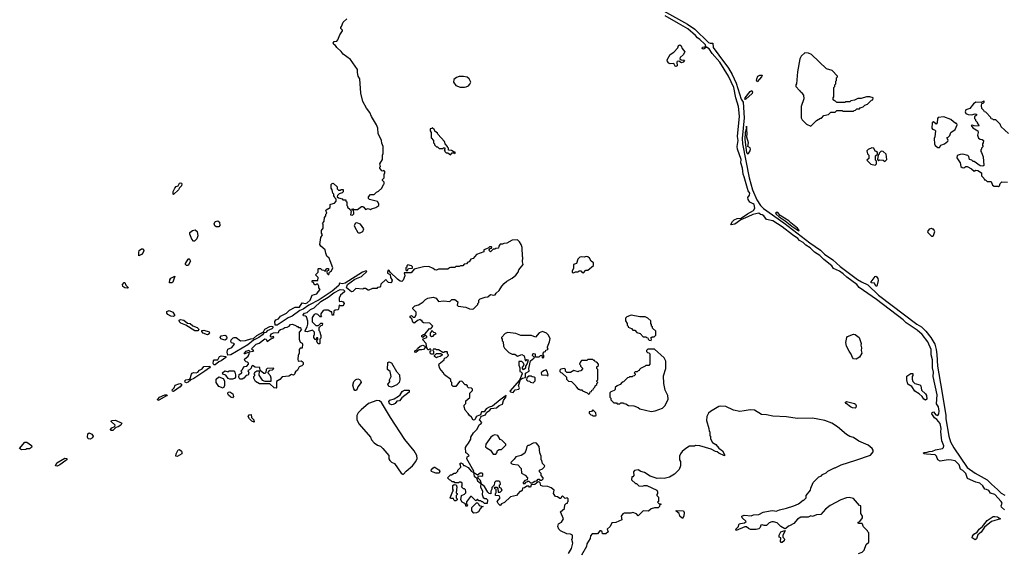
# Model space of a CAD drawing. Extents: x 2386423 to 2568864, y 578392 to 761999.
# Tile 399 of 454: x 2490283 to 2501622, y 703839 to 709975. Entities that reach past the tile are written whole.
import ezdxf

# ---------------------------------------------------------------- set-up
doc = ezdxf.new("R2010")
doc.units = 0

msp = doc.modelspace()

# ---------------------------------------------------------------- linework, layer by layer
at = {"layer": '0CON05XD'}
for points in [[(2497454, 710214), (2497975, 709925), (2498057, 709865), (2498214, 709714), (2498235, 709706), (2498264, 709704), (2498271, 709655), (2498336, 709566), (2498445, 709417), (2498487, 709345), (2498533, 709245), (2498590, 709061), (2498616, 709026), (2498627, 708845), (2498604, 708605), (2498607, 708545), (2498684, 708154), (2498723, 708015), (2498771, 707901), (2498815, 707835), (2498849, 707799), (2499082, 707635), (2499383, 707403), (2499505, 707318), (2499553, 707273), (2499647, 707207), (2499733, 707133), (2499933, 706983), (2499976, 706956), (2500049, 706919), (2500172, 706802), (2500615, 706466), (2500667, 706437), (2500717, 706387), (2500774, 706315), (2500822, 706235), (2500837, 706177), (2500846, 706116), (2500853, 705985), (2500904, 705696), (2500947, 705415), (2500948, 705375), (2500982, 705175), (2501003, 705113), (2501041, 705041), (2501195, 704816), (2501285, 704750), (2501424, 704674), (2501475, 704622), (2501545, 704564), (2501585, 704520), (2501628, 704498)], [(2495428, 705065), (2495452, 705095), (2495477, 705143), (2495480, 705165), (2495508, 705215), (2495551, 705259), (2495574, 705306), (2495599, 705321), (2495607, 705333), (2495580, 705365), (2495594, 705396), (2495603, 705407), (2495647, 705423), (2495660, 705450), (2495697, 705475), (2495713, 705497), (2495775, 705502), (2495805, 705532), (2495843, 705547), (2495854, 705586), (2495882, 705625), (2495887, 705647), (2495815, 705597), (2495728, 705522), (2495688, 705512), (2495655, 705492), (2495631, 705459), (2495603, 705457), (2495589, 705421), (2495552, 705408), (2495540, 705400), (2495523, 705367), (2495505, 705362), (2495488, 705395), (2495462, 705415), (2495449, 705439), (2495412, 705475), (2495400, 705515), (2495400, 705535), (2495420, 705555), (2495420, 705585), (2495467, 705623), (2495468, 705672), (2495498, 705702), (2495498, 705718), (2495485, 705730), (2495452, 705732), (2495440, 705745), (2495440, 705755), (2495425, 705770), (2495415, 705770), (2495375, 705810), (2495350, 705805), (2495305, 705748), (2495275, 705750), (2495260, 705765), (2495260, 705795), (2495250, 705805), (2495248, 705828), (2495174, 705884), (2495159, 705909), (2495120, 705955), (2495112, 705995), (2495115, 706010), (2495170, 706055), (2495172, 706068), (2495182, 706078), (2495198, 706082), (2495218, 706102), (2495220, 706115), (2495210, 706125), (2495210, 706145), (2495205, 706150), (2495175, 706150), (2495168, 706142), (2495155, 706140), (2495105, 706170), (2495085, 706170), (2495075, 706180), (2495045, 706180), (2495040, 706165), (2495050, 706155), (2495048, 706122), (2495023, 706123), (2495010, 706135), (2495010, 706155), (2495020, 706165), (2495018, 706178), (2495005, 706180), (2494995, 706170), (2494982, 706172), (2494980, 706185), (2494970, 706195), (2494964, 706245), (2494926, 706285), (2494931, 706299), (2494972, 706315), (2494972, 706325), (2494955, 706340), (2494925, 706312), (2494915, 706322), (2494914, 706335), (2494924, 706346), (2494953, 706357), (2495002, 706418), (2495018, 706412), (2495040, 706445), (2495005, 706480), (2494932, 706482), (2494920, 706495), (2494918, 706508), (2494905, 706510), (2494895, 706520), (2494865, 706510), (2494835, 706482), (2494825, 706480), (2494810, 706490), (2494798, 706528), (2494780, 706545), (2494779, 706561), (2494795, 706566), (2494815, 706548), (2494833, 706547), (2494850, 706575), (2494850, 706605), (2494821, 706631), (2494810, 706645), (2494810, 706655), (2494833, 706677), (2494875, 706690), (2494925, 706722), (2494955, 706752), (2494984, 706766), (2495045, 706777), (2495080, 706765), (2495105, 706730), (2495165, 706738), (2495235, 706730), (2495258, 706752), (2495295, 706752), (2495330, 706725), (2495320, 706685), (2495333, 706673), (2495422, 706662), (2495463, 706643), (2495495, 706640), (2495510, 706645), (2495560, 706695), (2495560, 706705), (2495570, 706715), (2495570, 706745), (2495585, 706760), (2495643, 706777), (2495675, 706782), (2495705, 706808), (2495745, 706800), (2495760, 706805), (2495770, 706825), (2495806, 706854), (2495834, 706906), (2495862, 706935), (2495895, 706962), (2495955, 706998), (2495995, 707032), (2496022, 707065), (2496032, 707095), (2496080, 707155), (2496072, 707185), (2496078, 707235), (2496072, 707245), (2496069, 707349), (2496057, 707387), (2496040, 707415), (2496015, 707440), (2495954, 707436), (2495895, 707402), (2495858, 707398), (2495845, 707390), (2495815, 707390), (2495800, 707365), (2495798, 707342), (2495765, 707340), (2495755, 707330), (2495735, 707330), (2495705, 707300), (2495692, 707312), (2495690, 707325), (2495702, 707338), (2495718, 707342), (2495720, 707355), (2495715, 707360), (2495695, 707358), (2495678, 707342), (2495630, 707325), (2495628, 707302), (2495545, 707268), (2495506, 707224), (2495480, 707215), (2495460, 707185), (2495445, 707180), (2495427, 707163), (2495403, 707157), (2495385, 707140), (2495358, 707138), (2495345, 707130), (2495305, 707130), (2495295, 707122), (2495245, 707120), (2495233, 707117), (2495215, 707100), (2495105, 707100), (2495085, 707090), (2495063, 707093), (2495045, 707110), (2494995, 707130), (2494935, 707128), (2494825, 707100), (2494792, 707058), (2494712, 707058), (2494717, 707023), (2494700, 706975), (2494685, 706960), (2494663, 706963), (2494634, 706984), (2494548, 707068), (2494540, 707085), (2494525, 707090), (2494518, 707065), (2494520, 707055), (2494548, 707038), (2494552, 707005), (2494571, 706975), (2494564, 706946), (2494558, 706942), (2494529, 706949), (2494510, 706965), (2494506, 706976), (2494495, 706978), (2494442, 706928), (2494440, 706905), (2494430, 706895), (2494405, 706890), (2494395, 706880), (2494345, 706878), (2494305, 706860), (2494295, 706860), (2494265, 706880), (2494245, 706880), (2494235, 706870), (2494155, 706880), (2494118, 706842), (2494105, 706840), (2494048, 706885), (2494057, 706923), (2494143, 706987), (2494220, 707015), (2494280, 707075), (2494275, 707080), (2494232, 707065), (2494032, 706938), (2493995, 706932), (2493965, 706940), (2493959, 706911), (2493882, 706848), (2493732, 706749), (2493614, 706686), (2493548, 706642), (2493509, 706625), (2493420, 706560), (2493375, 706539), (2493247, 706454), (2493224, 706454), (2493221, 706499), (2493234, 706516), (2493265, 706528), (2493288, 706561), (2493355, 706594), (2493391, 706629), (2493455, 706664), (2493505, 706662), (2493538, 706712), (2493575, 706706), (2493595, 706713), (2493628, 706745), (2493650, 706800), (2493706, 706815), (2493719, 706841), (2493742, 706865), (2493730, 706885), (2493730, 706905), (2493715, 706930), (2493705, 706930), (2493695, 706920), (2493682, 706922), (2493670, 706935), (2493668, 706948), (2493652, 706952), (2493650, 706965), (2493655, 706970), (2493718, 706972), (2493720, 707005), (2493690, 707035), (2493720, 707065), (2493720, 707105), (2493725, 707110), (2493747, 707107), (2493762, 707092), (2493785, 707090), (2493795, 707080), (2493808, 707082), (2493810, 707095), (2493822, 707108), (2493838, 707108), (2493840, 707085), (2493822, 707078), (2493820, 707065), (2493825, 707050), (2493835, 707040), (2493845, 707040), (2493852, 707068), (2493875, 707080), (2493888, 707115), (2493858, 707198), (2493849, 707229), (2493822, 707252), (2493808, 707285), (2493802, 707325), (2493752, 707365), (2493740, 707385), (2493750, 707465), (2493770, 707495), (2493760, 707515), (2493760, 707545), (2493780, 707575), (2493780, 707615), (2493770, 707625), (2493790, 707655), (2493793, 707697), (2493810, 707715), (2493810, 707735), (2493820, 707745), (2493810, 707775), (2493812, 707785), (2493858, 707812), (2493860, 707845), (2493865, 707850), (2493907, 707863), (2493928, 707885), (2493927, 707907), (2493912, 707922), (2493910, 707935), (2493900, 707945), (2493900, 707965), (2493888, 707978), (2493882, 708015), (2493870, 708035), (2493872, 708078), (2493882, 708088), (2493895, 708090), (2493938, 708048), (2493940, 708025), (2493955, 708010), (2493975, 708010), (2493985, 708020), (2494008, 708018), (2494008, 707992), (2493998, 707982), (2493962, 707968), (2493942, 707948), (2493940, 707935), (2493953, 707923), (2493995, 707910), (2494005, 707900), (2494040, 707900), (2494040, 707885), (2494050, 707875), (2494050, 707835), (2494060, 707825), (2494060, 707815), (2494088, 707788), (2494100, 707765), (2494092, 707725), (2494117, 707723), (2494132, 707738), (2494132, 707755), (2494128, 707778), (2494110, 707785), (2494115, 707800), (2494125, 707790), (2494175, 707788), (2494219, 707821), (2494235, 707823), (2494246, 707816), (2494265, 707788), (2494295, 707800), (2494325, 707790), (2494333, 707797), (2494385, 707810), (2494420, 707835), (2494420, 707855), (2494405, 707880), (2494312, 707902), (2494300, 707915), (2494300, 707935), (2494325, 707960), (2494365, 707960), (2494393, 707987), (2494415, 707998), (2494452, 708035), (2494472, 708078), (2494480, 708085), (2494480, 708105), (2494463, 708123), (2494460, 708135), (2494480, 708155), (2494482, 708198), (2494490, 708205), (2494490, 708225), (2494478, 708238), (2494465, 708230), (2494452, 708232), (2494430, 708265), (2494430, 708275), (2494440, 708285), (2494430, 708315), (2494460, 708365), (2494460, 708415), (2494470, 708435), (2494470, 708515), (2494453, 708553), (2494450, 708585), (2494412, 708665), (2494408, 708725), (2494392, 708762), (2494335, 708860), (2494317, 708907), (2494278, 708955), (2494233, 709033), (2494213, 709127), (2494200, 709295), (2494183, 709323), (2494172, 709365), (2494172, 709402), (2494092, 709515), (2494007, 709577), (2493985, 709610), (2493934, 709654), (2493919, 709679), (2493901, 709691), (2493892, 709705), (2493905, 709723), (2493935, 709728), (2493948, 709742), (2493969, 709801), (2494000, 709845), (2494000, 709855), (2493982, 709872), (2493980, 709885), (2493990, 709895), (2494010, 709945), (2494050, 709985)], [(2501625, 704327), (2501588, 704358), (2501584, 704375), (2501596, 704405), (2501585, 704425), (2501514, 704505), (2501462, 704522), (2501445, 704551), (2501418, 704561), (2501397, 704567), (2501376, 704605), (2501340, 704635), (2501295, 704648), (2501200, 704690), (2501178, 704745), (2501145, 704781), (2501118, 704798), (2501101, 704845), (2501055, 704891), (2501015, 704902), (2500975, 704906), (2500885, 704888), (2500856, 704906), (2500841, 704945), (2500825, 704960), (2500725, 704968), (2500697, 704975), (2500692, 704985), (2500702, 704988), (2500735, 704992), (2500755, 705002), (2500795, 705004), (2500829, 705021), (2500910, 705035), (2500923, 705047), (2500925, 705065), (2500904, 705125), (2500890, 705225), (2500896, 705265), (2500885, 705321), (2500845, 705369), (2500819, 705389), (2500788, 705435), (2500791, 705449), (2500805, 705457), (2500832, 705422), (2500855, 705415), (2500869, 705435), (2500873, 705465), (2500863, 705513), (2500841, 705551), (2500848, 705655), (2500802, 705865), (2500807, 705915), (2500795, 705965), (2500795, 706055), (2500779, 706115), (2500778, 706175), (2500741, 706265), (2500677, 706347), (2500617, 706397), (2500493, 706483), (2500457, 706517), (2500150, 706750), (2499951, 706891), (2499923, 706925), (2499809, 707009), (2499768, 707048), (2499725, 707077), (2499655, 707108), (2499635, 707138), (2499543, 707213), (2499498, 707258), (2499435, 707298), (2499386, 707346), (2499335, 707377), (2499305, 707407), (2499263, 707433), (2499245, 707456), (2499182, 707495), (2499065, 707590), (2498955, 707656), (2498885, 707675), (2498854, 707715), (2498832, 707725), (2498815, 707729), (2498795, 707748), (2498725, 707732), (2498668, 707702), (2498589, 707671), (2498519, 707621), (2498475, 707611), (2498471, 707615), (2498491, 707649), (2498511, 707669), (2498547, 707683), (2498590, 707690), (2498665, 707740), (2498735, 707775), (2498750, 707805), (2498742, 707845), (2498731, 707855), (2498691, 707871), (2498671, 707905), (2498670, 707925), (2498687, 707953), (2498690, 707975), (2498674, 708005), (2498627, 708165), (2498613, 708195), (2498607, 708265), (2498588, 708325), (2498592, 708365), (2498550, 708485), (2498547, 708515), (2498557, 708585), (2498550, 708630), (2498573, 708863), (2498561, 708975), (2498532, 709075), (2498509, 709195), (2498446, 709326), (2498347, 709487), (2498256, 709585), (2498225, 709641), (2498192, 709658), (2498165, 709638), (2498153, 709635), (2498142, 709642), (2498145, 709658), (2498183, 709667), (2498181, 709685), (2498173, 709695), (2498117, 709747), (2498087, 709766), (2498065, 709792), (2497978, 709868), (2497870, 709930), (2497715, 710020)], [(2497845, 709435), (2497831, 709441), (2497815, 709469), (2497775, 709466), (2497760, 709475), (2497742, 709495), (2497739, 709511), (2497774, 709575), (2497818, 709602), (2497861, 709649), (2497871, 709679), (2497885, 709685), (2497902, 709675), (2497912, 709645), (2497942, 709605), (2497925, 709572), (2497889, 709541), (2497885, 709525), (2497901, 709511), (2497935, 709510), (2497939, 709505), (2497924, 709485), (2497905, 709478), (2497875, 709496), (2497856, 709494), (2497850, 709485), (2497855, 709445), (2497845, 709435)], [(2499395, 708750), (2499460, 708815), (2499505, 708840), (2499515, 708840), (2499545, 708870), (2499598, 708882), (2499625, 708910), (2499675, 708910), (2499695, 708930), (2499755, 708930), (2499765, 708920), (2499885, 708920), (2499892, 708928), (2499908, 708932), (2499922, 708948), (2499955, 708950), (2499962, 708958), (2499995, 708970), (2500015, 708990), (2500045, 709000), (2500092, 709048), (2500108, 709052), (2500110, 709075), (2500075, 709088), (2500035, 709088), (2499972, 709068), (2499935, 709068), (2499895, 709048), (2499855, 709040), (2499845, 709030), (2499795, 709030), (2499785, 709020), (2499692, 709022), (2499678, 709038), (2499665, 709040), (2499652, 709052), (2499650, 709075), (2499660, 709085), (2499660, 709195), (2499670, 709205), (2499670, 709225), (2499680, 709235), (2499680, 709265), (2499690, 709275), (2499690, 709305), (2499700, 709315), (2499700, 709325), (2499638, 709388), (2499575, 709410), (2499400, 709575), (2499369, 709589), (2499325, 709592), (2499282, 709555), (2499268, 709525), (2499240, 709375), (2499230, 709235), (2499220, 709225), (2499220, 709205), (2499265, 709160), (2499274, 709144), (2499290, 709135), (2499293, 709123), (2499310, 709105), (2499312, 709065), (2499282, 708975), (2499283, 708843), (2499295, 708820), (2499345, 708770), (2499395, 708750)], [(2495404, 709196), (2495425, 709203), (2495452, 709215), (2495468, 709232), (2495477, 709255), (2495460, 709295), (2495435, 709313), (2495395, 709321), (2495345, 709319), (2495312, 709308), (2495282, 709285), (2495278, 709255), (2495305, 709218), (2495357, 709197), (2495404, 709196)], [(2498775, 709259), (2498769, 709275), (2498771, 709295), (2498784, 709326), (2498805, 709337), (2498833, 709335), (2498825, 709315), (2498775, 709259)], [(2498635, 709056), (2498638, 709075), (2498694, 709146), (2498715, 709159), (2498723, 709143), (2498718, 709125), (2498645, 709059), (2498635, 709056)], [(2501670, 708665), (2501585, 708740), (2501575, 708770), (2501525, 708820), (2501495, 708820), (2501488, 708828), (2501472, 708832), (2501468, 708848), (2501408, 708908), (2501392, 708912), (2501388, 708928), (2501363, 708953), (2501359, 708985), (2501362, 709008), (2501380, 709015), (2501390, 709025), (2501390, 709035), (2501385, 709038), (2501355, 709020), (2501294, 709026), (2501266, 709004), (2501225, 708953), (2501178, 708935), (2501170, 708915), (2501178, 708895), (2501205, 708882), (2501245, 708878), (2501285, 708890), (2501300, 708885), (2501300, 708875), (2501280, 708855), (2501280, 708835), (2501290, 708825), (2501290, 708815), (2501310, 708795), (2501310, 708785), (2501330, 708755), (2501325, 708750), (2501275, 708752), (2501255, 708760), (2501240, 708755), (2501261, 708731), (2501318, 708695), (2501322, 708675), (2501313, 708645), (2501325, 708612), (2501345, 708598), (2501366, 708596), (2501382, 708585), (2501380, 708555), (2501370, 708545), (2501370, 708525), (2501380, 708515), (2501360, 708495), (2501360, 708485), (2501350, 708475), (2501350, 708455), (2501360, 708445), (2501380, 708395), (2501388, 708295), (2501375, 708288), (2501345, 708293), (2501275, 708340), (2501265, 708340), (2501247, 708357), (2501220, 708365), (2501212, 708398), (2501202, 708412), (2501145, 708427), (2501115, 708423), (2501081, 708409), (2501077, 708385), (2501112, 708325), (2501122, 708285), (2501135, 708272), (2501155, 708268), (2501178, 708282), (2501195, 708282), (2501245, 708258), (2501275, 708230), (2501295, 708240), (2501318, 708238), (2501361, 708211), (2501360, 708175), (2501385, 708150), (2501392, 708132), (2501405, 708130), (2501425, 708110), (2501470, 708110), (2501487, 708067), (2501505, 708058), (2501548, 708058), (2501555, 708050)], [(2500875, 708503), (2500892, 708528), (2500932, 708545), (2500970, 708575), (2500977, 708587), (2500960, 708615), (2500975, 708620), (2500995, 708640), (2501008, 708675), (2501055, 708710), (2501078, 708765), (2501075, 708780), (2501065, 708780), (2501037, 708797), (2501006, 708826), (2500926, 708856), (2500862, 708848), (2500852, 708838), (2500850, 708785), (2500838, 708772), (2500805, 708800), (2500790, 708785), (2500788, 708725), (2500794, 708714), (2500820, 708705), (2500828, 708695), (2500822, 708625), (2500813, 708605), (2500818, 708545), (2500827, 708527), (2500855, 708503), (2500875, 708503)], [(2495245, 708420), (2495265, 708440), (2495285, 708440), (2495298, 708432), (2495298, 708448), (2495285, 708450), (2495255, 708470), (2495222, 708472), (2495220, 708495), (2495210, 708505), (2495210, 708515), (2495183, 708543), (2495175, 708570), (2495100, 708655), (2495096, 708666), (2495065, 708690), (2495060, 708705), (2495035, 708730), (2495028, 708722), (2495012, 708718), (2495010, 708695), (2495020, 708675), (2495023, 708613), (2495050, 708585), (2495050, 708555), (2495060, 708545), (2495060, 708535), (2495082, 708512), (2495095, 708510), (2495115, 708490), (2495155, 708490), (2495165, 708500), (2495178, 708498), (2495180, 708485), (2495170, 708475), (2495180, 708465), (2495180, 708455), (2495195, 708440), (2495215, 708440), (2495245, 708420)], [(2498665, 708429), (2498675, 708434), (2498696, 708464), (2498701, 708485), (2498695, 708498), (2498669, 708515), (2498675, 708555), (2498658, 708622), (2498662, 708665), (2498655, 708750), (2498654, 708726), (2498638, 708675), (2498633, 708595), (2498655, 708445), (2498665, 708429)], [(2500135, 708300), (2500150, 708315), (2500150, 708345), (2500140, 708355), (2500140, 708405), (2500160, 708425), (2500160, 708445), (2500148, 708458), (2500135, 708460), (2500120, 708495), (2500095, 708498), (2500055, 708480), (2500040, 708465), (2500048, 708428), (2500060, 708415), (2500060, 708375), (2500040, 708355), (2500085, 708310), (2500135, 708300)], [(2500245, 708340), (2500270, 708365), (2500260, 708425), (2500228, 708458), (2500205, 708460), (2500182, 708438), (2500180, 708425), (2500170, 708415), (2500160, 708365), (2500175, 708350), (2500185, 708360), (2500227, 708357), (2500245, 708340)], [(2501555, 708050), (2501568, 708062), (2501573, 708087), (2501592, 708108), (2501658, 708102)], [(2492055, 707960), (2492050, 707965), (2492052, 707995), (2492068, 708035), (2492085, 708052), (2492108, 708062), (2492125, 708092), (2492135, 708097), (2492145, 708092), (2492152, 708085), (2492145, 708060), (2492122, 708038), (2492112, 708015), (2492055, 707960)], [(2492545, 707589), (2492529, 707599), (2492522, 707625), (2492535, 707652), (2492565, 707658), (2492584, 707644), (2492587, 707605), (2492575, 707589), (2492545, 707589)], [(2499255, 707543), (2499260, 707545), (2499239, 707575), (2499163, 707633), (2499139, 707659), (2499041, 707721), (2499015, 707754), (2498993, 707755), (2498988, 707745), (2498993, 707735), (2499030, 707705), (2499099, 707659), (2499175, 707595), (2499255, 707543)], [(2492295, 707423), (2492284, 707424), (2492266, 707445), (2492243, 707505), (2492242, 707525), (2492274, 707546), (2492305, 707553), (2492327, 707535), (2492336, 707486), (2492325, 707452), (2492295, 707423)], [(2494185, 707519), (2494205, 707521), (2494236, 707535), (2494246, 707566), (2494208, 707618), (2494165, 707633), (2494149, 707631), (2494136, 707605), (2494141, 707585), (2494176, 707525), (2494185, 707519)], [(2500785, 707480), (2500795, 707482), (2500805, 707490), (2500822, 707535), (2500805, 707560), (2500795, 707560), (2500785, 707570), (2500755, 707560), (2500738, 707535), (2500740, 707525), (2500775, 707488), (2500785, 707480)], [(2491655, 707253), (2491654, 707294), (2491661, 707315), (2491685, 707334), (2491704, 707334), (2491712, 707315), (2491705, 707293), (2491685, 707271), (2491655, 707253)], [(2492225, 707143), (2492204, 707144), (2492193, 707153), (2492191, 707165), (2492223, 707217), (2492235, 707224), (2492250, 707195), (2492225, 707143)], [(2496662, 707058), (2496685, 707070), (2496715, 707070), (2496725, 707080), (2496745, 707080), (2496762, 707062), (2496775, 707060), (2496802, 707088), (2496825, 707090), (2496890, 707145), (2496890, 707175), (2496864, 707194), (2496845, 707228), (2496825, 707242), (2496805, 707247), (2496785, 707238), (2496755, 707242), (2496735, 707238), (2496712, 707215), (2496695, 707168), (2496660, 707155), (2496662, 707108), (2496645, 707080), (2496644, 707064), (2496662, 707058)], [(2494745, 707080), (2494762, 707108), (2494808, 707112), (2494808, 707128), (2494795, 707140), (2494755, 707150), (2494742, 707138), (2494740, 707125), (2494730, 707115), (2494730, 707095), (2494745, 707080)], [(2492035, 706943), (2492007, 706945), (2492013, 706977), (2492024, 706996), (2492070, 707020), (2492047, 706953), (2492035, 706943)], [(2500155, 706904), (2500144, 706905), (2500128, 706938), (2500090, 706945), (2500088, 706955), (2500135, 707018), (2500145, 707022), (2500165, 706993), (2500171, 706969), (2500155, 706904)], [(2491525, 706881), (2491495, 706886), (2491471, 706901), (2491469, 706925), (2491485, 706947), (2491496, 706946), (2491506, 706915), (2491529, 706895), (2491532, 706885), (2491525, 706881)], [(2493735, 706240), (2493722, 706242), (2493700, 706275), (2493718, 706292), (2493718, 706308), (2493702, 706308), (2493698, 706292), (2493685, 706290), (2493670, 706315), (2493670, 706335), (2493680, 706345), (2493680, 706375), (2493668, 706388), (2493655, 706398), (2493595, 706380), (2493572, 706382), (2493570, 706395), (2493592, 706435), (2493602, 706468), (2493602, 706502), (2493585, 706550), (2493575, 706560), (2493552, 706562), (2493548, 706575), (2493562, 706595), (2493595, 706600), (2493632, 706638), (2493676, 706654), (2493753, 706727), (2493835, 706777), (2493901, 706829), (2493974, 706866), (2494012, 706862), (2494022, 706852), (2494022, 706838), (2493979, 706801), (2493964, 706765), (2493962, 706735), (2493968, 706728), (2493985, 706731), (2494008, 706725), (2494019, 706705), (2494016, 706694), (2494005, 706678), (2493975, 706680), (2493962, 706688), (2493955, 706640), (2493947, 706633), (2493915, 706630), (2493902, 706618), (2493898, 706572), (2493882, 706572), (2493878, 706608), (2493865, 706610), (2493835, 706630), (2493795, 706630), (2493780, 706625), (2493750, 706585), (2493750, 706565), (2493758, 706552), (2493742, 706552), (2493715, 706580), (2493695, 706588), (2493675, 706578), (2493652, 706545), (2493653, 706493), (2493695, 706450), (2493725, 706450), (2493752, 706478), (2493765, 706480), (2493770, 706475), (2493768, 706452), (2493752, 706448), (2493730, 706425), (2493730, 706395), (2493737, 706387), (2493750, 706335), (2493750, 706305), (2493740, 706295), (2493740, 706245), (2493735, 706240)], [(2492055, 706554), (2492025, 706558), (2491990, 706580), (2491978, 706595), (2491978, 706615), (2492005, 706623), (2492045, 706605), (2492066, 706575), (2492066, 706564), (2492055, 706554)], [(2492335, 706391), (2492302, 706392), (2492195, 706455), (2492140, 706480), (2492122, 706495), (2492119, 706515), (2492135, 706521), (2492175, 706515), (2492215, 706479), (2492245, 706474), (2492278, 706448), (2492329, 706429), (2492344, 706415), (2492346, 706405), (2492335, 706391)], [(2497555, 706280), (2497560, 706295), (2497552, 706308), (2497565, 706320), (2497588, 706322), (2497608, 706342), (2497610, 706385), (2497572, 706422), (2497570, 706435), (2497560, 706445), (2497560, 706465), (2497550, 706475), (2497550, 706505), (2497518, 706538), (2497485, 706550), (2497425, 706550), (2497325, 706570), (2497275, 706550), (2497260, 706535), (2497260, 706505), (2497280, 706475), (2497280, 706455), (2497290, 706445), (2497292, 706432), (2497328, 706418), (2497345, 706400), (2497368, 706398), (2497392, 706372), (2497428, 706358), (2497462, 706322), (2497495, 706320), (2497502, 706312), (2497518, 706308), (2497520, 706295), (2497532, 706282), (2497555, 706280)], [(2492445, 706344), (2492396, 706365), (2492382, 706382), (2492381, 706395), (2492405, 706400), (2492465, 706380), (2492469, 706365), (2492466, 706354), (2492445, 706344)], [(2492682, 706112), (2492674, 706146), (2492682, 706178), (2492725, 706200), (2492756, 706235), (2492748, 706245), (2492724, 706254), (2492716, 706266), (2492719, 706285), (2492742, 706308), (2492755, 706315), (2492775, 706312), (2492825, 706274), (2492885, 706279), (2492945, 706300), (2492975, 706301), (2493015, 706335), (2493090, 706380), (2493105, 706409), (2493165, 706441), (2493185, 706445), (2493200, 706440), (2493200, 706425), (2493187, 706413), (2493135, 706389), (2493117, 706373), (2493094, 706366), (2493081, 706345), (2493036, 706314), (2492975, 706284), (2492909, 706231), (2492715, 706113), (2492682, 706112)], [(2493235, 705730), (2493215, 705732), (2493165, 705780), (2493045, 705780), (2492998, 705808), (2492978, 705845), (2492980, 705865), (2492990, 705875), (2492990, 705885), (2492980, 705895), (2492990, 705905), (2492990, 705915), (2493015, 705930), (2493035, 705930), (2493040, 705925), (2493038, 705878), (2493075, 705822), (2493105, 705810), (2493178, 705812), (2493180, 705845), (2493172, 705872), (2493140, 705905), (2493162, 705938), (2493195, 705940), (2493210, 705955), (2493205, 705960), (2493132, 705958), (2493120, 705945), (2493118, 705912), (2493105, 705900), (2493095, 705900), (2493052, 705932), (2493048, 705968), (2492995, 705970), (2492965, 705990), (2492952, 705978), (2492948, 705962), (2492928, 705942), (2492910, 705935), (2492922, 705905), (2492915, 705880), (2492890, 705875), (2492866, 705844), (2492845, 705832), (2492820, 705835), (2492808, 705855), (2492812, 705888), (2492840, 705905), (2492840, 705915), (2492830, 705925), (2492850, 705945), (2492852, 705958), (2492872, 705978), (2492898, 705982), (2492920, 706005), (2492918, 706018), (2492908, 706028), (2492892, 706032), (2492875, 706050), (2492872, 706065), (2492913, 706097), (2492930, 706135), (2492915, 706140), (2492875, 706124), (2492870, 706125), (2492872, 706135), (2492893, 706155), (2492925, 706168), (2492935, 706150), (2492970, 706155), (2492980, 706165), (2492965, 706170), (2492952, 706185), (2493005, 706237), (2493040, 706250), (2493105, 706298), (2493123, 706295), (2493135, 706268), (2493175, 706300), (2493205, 706310), (2493210, 706315), (2493206, 706326), (2493185, 706317), (2493175, 706318), (2493170, 706325), (2493170, 706335), (2493185, 706355), (2493205, 706366), (2493265, 706372), (2493273, 706395), (2493285, 706407), (2493315, 706412), (2493335, 706428), (2493365, 706432), (2493386, 706444), (2493400, 706465), (2493425, 706468), (2493468, 706448), (2493475, 706440), (2493485, 706440), (2493495, 706430), (2493518, 706428), (2493520, 706415), (2493530, 706405), (2493500, 706375), (2493500, 706295), (2493515, 706260), (2493535, 706250), (2493542, 706235), (2493535, 706190), (2493515, 706190), (2493503, 706177), (2493502, 706135), (2493490, 706105), (2493487, 706065), (2493492, 706042), (2493525, 706044), (2493537, 706037), (2493546, 706025), (2493548, 706002), (2493534, 705986), (2493500, 705975), (2493483, 705937), (2493461, 705919), (2493450, 705905), (2493450, 705895), (2493435, 705880), (2493415, 705888), (2493382, 705868), (2493305, 705860), (2493279, 705831), (2493242, 705808), (2493240, 705735), (2493235, 705730)], [(2492645, 706283), (2492600, 706300), (2492592, 706315), (2492605, 706334), (2492645, 706339), (2492662, 706332), (2492668, 706315), (2492665, 706295), (2492645, 706283)], [(2495025, 706320), (2495032, 706328), (2495045, 706330), (2495062, 706348), (2495080, 706355), (2495068, 706368), (2495052, 706372), (2495035, 706390), (2495022, 706388), (2495020, 706375), (2495010, 706365), (2495010, 706335), (2495025, 706320)], [(2495965, 705680), (2495989, 705711), (2496033, 705717), (2496038, 705735), (2496028, 705755), (2496052, 705828), (2496073, 705847), (2496108, 705852), (2496109, 705901), (2496150, 705925), (2496148, 705955), (2496167, 706045), (2496206, 706074), (2496210, 706085), (2496188, 706108), (2496192, 706125), (2496205, 706130), (2496220, 706125), (2496220, 706095), (2496225, 706090), (2496265, 706090), (2496282, 706108), (2496295, 706110), (2496300, 706085), (2496305, 706080), (2496318, 706082), (2496320, 706105), (2496310, 706115), (2496310, 706135), (2496322, 706148), (2496338, 706152), (2496342, 706168), (2496358, 706172), (2496370, 706185), (2496360, 706195), (2496360, 706205), (2496386, 706264), (2496393, 706303), (2496370, 706345), (2496350, 706365), (2496305, 706382), (2496264, 706366), (2496222, 706318), (2496178, 706338), (2496055, 706338), (2495995, 706360), (2495905, 706370), (2495875, 706360), (2495830, 706315), (2495830, 706305), (2495840, 706295), (2495840, 706275), (2495850, 706265), (2495853, 706213), (2495865, 706190), (2495915, 706140), (2495953, 706123), (2495985, 706122), (2496015, 706100), (2496065, 706118), (2496091, 706101), (2496105, 706050), (2496115, 706050), (2496125, 706060), (2496137, 706057), (2496128, 706015), (2496110, 705985), (2496108, 705962), (2496085, 705940), (2496072, 705955), (2496075, 705970), (2496092, 705995), (2496087, 706017), (2496067, 706037), (2496032, 706038), (2496032, 705995), (2496044, 705964), (2496043, 705923), (2496063, 705913), (2496070, 705895), (2496038, 705822), (2495928, 705695), (2495935, 705688), (2495965, 705680)], [(2499915, 706064), (2499886, 706066), (2499873, 706083), (2499860, 706120), (2499834, 706155), (2499806, 706215), (2499798, 706255), (2499808, 706312), (2499816, 706324), (2499885, 706353), (2499905, 706350), (2499950, 706315), (2499973, 706245), (2499970, 706225), (2499978, 706195), (2499973, 706165), (2499980, 706135), (2499954, 706086), (2499915, 706064)], [(2494845, 706142), (2494832, 706145), (2494835, 706160), (2494858, 706172), (2494864, 706186), (2494896, 706214), (2494925, 706224), (2494950, 706215), (2494952, 706198), (2494933, 706177), (2494915, 706170), (2494885, 706170), (2494845, 706142)], [(2497555, 705462), (2497602, 705468), (2497685, 705500), (2497715, 705530), (2497750, 705605), (2497746, 705646), (2497718, 705705), (2497700, 705785), (2497697, 705873), (2497723, 705957), (2497725, 706040), (2497705, 706078), (2497595, 706180), (2497515, 706180), (2497500, 706165), (2497502, 706152), (2497512, 706142), (2497528, 706138), (2497540, 706125), (2497540, 706005), (2497528, 705992), (2497495, 705990), (2497488, 705982), (2497432, 705958), (2497420, 705945), (2497418, 705932), (2497405, 705930), (2497395, 705920), (2497372, 705918), (2497360, 705905), (2497370, 705895), (2497370, 705885), (2497358, 705872), (2497345, 705870), (2497335, 705860), (2497305, 705860), (2497298, 705852), (2497282, 705848), (2497238, 705802), (2497222, 705798), (2497198, 705772), (2497162, 705758), (2497142, 705738), (2497140, 705715), (2497128, 705702), (2497092, 705688), (2497080, 705675), (2497080, 705625), (2497090, 705615), (2497090, 705595), (2497125, 705560), (2497155, 705560), (2497165, 705550), (2497195, 705550), (2497205, 705560), (2497235, 705560), (2497242, 705552), (2497265, 705550), (2497295, 705530), (2497357, 705527), (2497407, 705507), (2497423, 705493), (2497555, 705462)], [(2492520, 706000), (2492513, 706014), (2492517, 706044), (2492524, 706056), (2492564, 706056), (2492585, 706094), (2492605, 706104), (2492658, 706095), (2492656, 706085), (2492605, 706045), (2492575, 706034), (2492535, 706000), (2492520, 706000)], [(2495085, 706080), (2495060, 706095), (2495062, 706108), (2495085, 706130), (2495135, 706130), (2495148, 706118), (2495148, 706112), (2495127, 706093), (2495093, 706087), (2495085, 706080)], [(2496835, 705660), (2496848, 705672), (2496852, 705688), (2496868, 705692), (2496872, 705708), (2496888, 705712), (2496892, 705728), (2496908, 705742), (2496912, 705758), (2496928, 705772), (2496930, 705785), (2496940, 705795), (2496930, 705805), (2496930, 705815), (2496940, 705825), (2496940, 705945), (2496930, 705955), (2496930, 705975), (2496948, 705992), (2496950, 706005), (2496928, 706028), (2496912, 706032), (2496908, 706048), (2496895, 706050), (2496885, 706060), (2496825, 706060), (2496815, 706050), (2496752, 706048), (2496740, 706035), (2496730, 706005), (2496740, 705995), (2496740, 705985), (2496770, 705955), (2496745, 705930), (2496723, 705927), (2496715, 705920), (2496665, 705932), (2496625, 705910), (2496585, 705910), (2496570, 705925), (2496568, 705948), (2496555, 705958), (2496515, 705950), (2496502, 705938), (2496502, 705922), (2496515, 705910), (2496528, 705908), (2496580, 705855), (2496580, 705835), (2496605, 705810), (2496638, 705808), (2496688, 705758), (2496690, 705745), (2496715, 705720), (2496725, 705720), (2496735, 705710), (2496755, 705710), (2496765, 705700), (2496818, 705678), (2496835, 705660)], [(2492205, 705793), (2492188, 705798), (2492184, 705816), (2492195, 705825), (2492238, 705832), (2492247, 705843), (2492260, 705890), (2492269, 705901), (2492285, 705909), (2492315, 705907), (2492335, 705914), (2492353, 705937), (2492385, 705953), (2492405, 705978), (2492473, 705983), (2492476, 705975), (2492470, 705965), (2492416, 705924), (2492290, 705840), (2492254, 705826), (2492225, 705800), (2492205, 705793)], [(2494565, 705742), (2494535, 705750), (2494522, 705775), (2494550, 705805), (2494542, 705812), (2494542, 705825), (2494562, 705865), (2494551, 705921), (2494519, 705945), (2494522, 706025), (2494535, 706034), (2494565, 706022), (2494622, 705922), (2494658, 705885), (2494662, 705825), (2494652, 705795), (2494625, 705770), (2494565, 705742)], [(2492625, 705730), (2492575, 705750), (2492547, 705795), (2492546, 705834), (2492575, 705860), (2492625, 705840), (2492642, 705815), (2492643, 705755), (2492625, 705730)], [(2492735, 705832), (2492704, 705834), (2492683, 705843), (2492658, 705878), (2492622, 705892), (2492620, 705905), (2492645, 705928), (2492685, 705920), (2492695, 705930), (2492748, 705928), (2492760, 705915), (2492770, 705885), (2492770, 705855), (2492758, 705842), (2492735, 705832)], [(2494155, 705702), (2494144, 705704), (2494132, 705722), (2494118, 705765), (2494132, 705805), (2494155, 705830), (2494176, 705836), (2494195, 705830), (2494208, 705818), (2494214, 705795), (2494176, 705744), (2494165, 705710), (2494155, 705702)], [(2496195, 705790), (2496220, 705815), (2496218, 705848), (2496208, 705858), (2496185, 705860), (2496175, 705870), (2496145, 705870), (2496122, 705848), (2496120, 705825), (2496133, 705813), (2496155, 705810), (2496165, 705800), (2496195, 705790)], [(2496365, 705870), (2496370, 705885), (2496362, 705915), (2496345, 705940), (2496315, 705930), (2496290, 705905), (2496293, 705883), (2496355, 705880), (2496365, 705870)], [(2500715, 705592), (2500694, 705604), (2500675, 705632), (2500642, 705665), (2500590, 705695), (2500558, 705748), (2500512, 705775), (2500498, 705825), (2500501, 705869), (2500545, 705898), (2500568, 705898), (2500570, 705875), (2500560, 705865), (2500560, 705835), (2500570, 705805), (2500592, 705785), (2500648, 705768), (2500662, 705755), (2500668, 705705), (2500716, 705666), (2500727, 705647), (2500730, 705605), (2500715, 705592)], [(2492055, 705693), (2492042, 705695), (2492039, 705711), (2492063, 705735), (2492075, 705766), (2492115, 705780), (2492135, 705782), (2492145, 705777), (2492146, 705765), (2492132, 705745), (2492055, 705693)], [(2491875, 705588), (2491870, 705595), (2491894, 705626), (2491956, 705655), (2491981, 705655), (2491975, 705641), (2491885, 705590), (2491875, 705588)], [(2492735, 705620), (2492715, 705627), (2492688, 705648), (2492681, 705665), (2492685, 705682), (2492705, 705687), (2492738, 705665), (2492747, 705635), (2492735, 705620)], [(2494565, 705537), (2494541, 705551), (2494534, 705575), (2494545, 705592), (2494594, 705606), (2494645, 705638), (2494666, 705654), (2494687, 705693), (2494699, 705701), (2494715, 705707), (2494770, 705705), (2494768, 705685), (2494685, 705618), (2494656, 705584), (2494625, 705580), (2494606, 705554), (2494585, 705542), (2494565, 705537)], [(2494695, 704738), (2494705, 704739), (2494735, 704775), (2494805, 704835), (2494844, 704885), (2494859, 704921), (2494855, 704955), (2494825, 705007), (2494720, 705140), (2494552, 705392), (2494451, 705565), (2494425, 705584), (2494395, 705588), (2494300, 705555), (2494215, 705482), (2494182, 705445), (2494167, 705415), (2494167, 705365), (2494191, 705315), (2494322, 705165), (2494336, 705135), (2494365, 705102), (2494402, 705075), (2494440, 705060), (2494466, 705036), (2494534, 704955), (2494535, 704915), (2494547, 704895), (2494565, 704877), (2494601, 704861), (2494675, 704749), (2494695, 704738)], [(2499943, 703827), (2499985, 703840), (2500010, 703865), (2500033, 703927), (2500060, 703955), (2500060, 704065), (2500050, 704075), (2500048, 704088), (2500002, 704132), (2499985, 704170), (2499945, 704170), (2499940, 704175), (2499940, 704185), (2499958, 704192), (2499990, 704235), (2499990, 704255), (2499970, 704285), (2499970, 704375), (2499955, 704380), (2499887, 704457), (2499835, 704470), (2499803, 704467), (2499740, 704445), (2499615, 704378), (2499564, 704336), (2499510, 704275), (2499461, 704269), (2499415, 704252), (2499395, 704258), (2499365, 704242), (2499278, 704242), (2499241, 704219), (2499198, 704172), (2499150, 704145), (2499135, 704140), (2499108, 704112), (2499095, 704110), (2499047, 704137), (2499007, 704177), (2498965, 704190), (2498945, 704190), (2498915, 704180), (2498882, 704148), (2498855, 704148), (2498833, 704157), (2498820, 704150), (2498810, 704125), (2498795, 704110), (2498765, 704100), (2498701, 704101), (2498675, 704112), (2498655, 704132), (2498635, 704132), (2498535, 704090), (2498530, 704105), (2498560, 704135), (2498563, 704157), (2498570, 704165), (2498585, 704172), (2498632, 704178), (2498650, 704195), (2498603, 704235), (2498600, 704255), (2498625, 704266), (2498705, 704260), (2498735, 704271), (2498795, 704273), (2498845, 704300), (2498925, 704316), (2498955, 704319), (2498995, 704312), (2499035, 704330), (2499115, 704347), (2499197, 704373), (2499252, 704398), (2499305, 704440), (2499315, 704440), (2499340, 704465), (2499340, 704495), (2499390, 704555), (2499393, 704577), (2499420, 704645), (2499485, 704710), (2499515, 704720), (2499530, 704735), (2499570, 704755), (2499590, 704775), (2499665, 704812), (2499675, 704812), (2499745, 704848), (2499912, 704902), (2500081, 704959), (2500112, 704995), (2500112, 705015), (2500102, 705035), (2500055, 705073), (2499945, 705120), (2499885, 705160), (2499845, 705174), (2499806, 705196), (2499702, 705285), (2499635, 705327), (2499555, 705357), (2499475, 705374), (2499415, 705383), (2499235, 705380), (2499115, 705400), (2498955, 705407), (2498885, 705422), (2498825, 705428), (2498745, 705477), (2498695, 705482), (2498625, 705467), (2498575, 705463), (2498505, 705478), (2498415, 705520), (2498357, 705523), (2498335, 705518), (2498237, 705463), (2498217, 705443), (2498198, 705405), (2498193, 705357), (2498220, 705265), (2498223, 705233), (2498230, 705225), (2498232, 705182), (2498240, 705175), (2498240, 705145), (2498262, 705105), (2498299, 705079), (2498335, 705038), (2498375, 705008), (2498400, 704965), (2498398, 704952), (2498335, 704980), (2498317, 704997), (2498295, 705000), (2498247, 705027), (2498117, 705067), (2498065, 705070), (2498055, 705062), (2497998, 705062), (2497954, 705036), (2497911, 704999), (2497893, 704975), (2497882, 704945), (2497882, 704905), (2497892, 704885), (2497892, 704835), (2497877, 704793), (2497825, 704740), (2497767, 704703), (2497705, 704688), (2497665, 704692), (2497625, 704689), (2497545, 704717), (2497477, 704757), (2497435, 704770), (2497405, 704788), (2497365, 704780), (2497352, 704765), (2497357, 704723), (2497345, 704710), (2497332, 704708), (2497330, 704675), (2497375, 704630), (2497385, 704630), (2497413, 704603), (2497455, 704600), (2497475, 704610), (2497505, 704607), (2497620, 704555), (2497630, 704535), (2497630, 704515), (2497620, 704505), (2497620, 704495), (2497640, 704475), (2497640, 704425), (2497630, 704415), (2497642, 704402), (2497670, 704395), (2497652, 704378), (2497650, 704365), (2497637, 704353), (2497595, 704350), (2497555, 704338), (2497526, 704314), (2497463, 704317), (2497405, 704260), (2497385, 704282), (2497345, 704298), (2497322, 704288), (2497245, 704290), (2497228, 704282), (2497210, 704255), (2497218, 704212), (2497147, 704183), (2497102, 704178), (2497083, 704137), (2497050, 704105), (2497060, 704075), (2497035, 704050), (2496993, 704053), (2496990, 704075), (2496977, 704087), (2496965, 704088), (2496937, 704053), (2496875, 704050), (2496855, 704030), (2496852, 703998), (2496813, 703937), (2496812, 703905), (2496752, 703805)], [(2499905, 705501), (2499875, 705503), (2499850, 705515), (2499802, 705555), (2499792, 705565), (2499795, 705570), (2499806, 705576), (2499895, 705553), (2499908, 705545), (2499916, 705525), (2499914, 705506), (2499905, 705501)], [(2492985, 705340), (2492955, 705348), (2492928, 705375), (2492913, 705405), (2492925, 705422), (2492950, 705425), (2492953, 705393), (2492978, 705365), (2492985, 705340)], [(2496915, 705410), (2496920, 705415), (2496918, 705445), (2496885, 705480), (2496868, 705462), (2496842, 705458), (2496842, 705442), (2496862, 705422), (2496875, 705420), (2496885, 705410), (2496915, 705410)], [(2491355, 705243), (2491333, 705243), (2491329, 705255), (2491345, 705274), (2491380, 705290), (2491384, 705305), (2491338, 705345), (2491341, 705359), (2491385, 705362), (2491458, 705325), (2491447, 705303), (2491416, 705284), (2491392, 705278), (2491355, 705243)], [(2491095, 705142), (2491072, 705145), (2491063, 705165), (2491068, 705205), (2491083, 705217), (2491115, 705199), (2491130, 705175), (2491122, 705158), (2491095, 705142)], [(2495765, 704970), (2495777, 704983), (2495785, 705010), (2495805, 705022), (2495830, 705025), (2495880, 705075), (2495880, 705085), (2495835, 705130), (2495815, 705140), (2495790, 705185), (2495755, 705192), (2495734, 705186), (2495708, 705165), (2495652, 705085), (2495648, 705055), (2495665, 705038), (2495706, 705016), (2495735, 704970), (2495765, 704970)], [(2490305, 705018), (2490283, 705035), (2490344, 705106), (2490365, 705109), (2490419, 705069), (2490422, 705055), (2490418, 705045), (2490395, 705032), (2490365, 705030), (2490355, 705022), (2490305, 705018)], [(2496603, 703825), (2496637, 703883), (2496652, 703945), (2496642, 703985), (2496650, 704005), (2496650, 704035), (2496627, 704047), (2496585, 704052), (2496510, 704085), (2496492, 704105), (2496480, 704135), (2496490, 704165), (2496523, 704187), (2496547, 704223), (2496512, 704305), (2496557, 704343), (2496562, 704385), (2496575, 704400), (2496590, 704405), (2496590, 704415), (2496600, 704425), (2496600, 704455), (2496588, 704468), (2496565, 704460), (2496535, 704490), (2496522, 704478), (2496515, 704460), (2496505, 704460), (2496477, 704477), (2496455, 704480), (2496432, 704515), (2496440, 704555), (2496405, 704580), (2496365, 704598), (2496305, 704602), (2496285, 704610), (2496278, 704638), (2496268, 704648), (2496255, 704650), (2496215, 704620), (2496172, 704618), (2496165, 704590), (2496155, 704590), (2496145, 704600), (2496125, 704600), (2496095, 704580), (2496072, 704578), (2496068, 704552), (2496055, 704540), (2496042, 704538), (2496005, 704492), (2495935, 704478), (2495865, 704412), (2495833, 704397), (2495815, 704380), (2495795, 704400), (2495782, 704425), (2495817, 704467), (2495805, 704490), (2495762, 704492), (2495763, 704517), (2495770, 704525), (2495770, 704565), (2495755, 704570), (2495750, 704585), (2495755, 704590), (2495778, 704588), (2495790, 704575), (2495792, 704532), (2495815, 704530), (2495840, 704555), (2495830, 704565), (2495830, 704575), (2495810, 704585), (2495810, 704615), (2495820, 704625), (2495818, 704648), (2495805, 704660), (2495765, 704660), (2495750, 704645), (2495748, 704612), (2495720, 704585), (2495720, 704565), (2495708, 704545), (2495708, 704512), (2495690, 704515), (2495675, 704530), (2495636, 704596), (2495602, 704622), (2495588, 704665), (2495558, 704698), (2495565, 704720), (2495604, 704716), (2495616, 704724), (2495617, 704745), (2495605, 704751), (2495585, 704749), (2495555, 704728), (2495510, 704760), (2495512, 704775), (2495434, 704914), (2495435, 704940), (2495460, 704955), (2495438, 704978), (2495420, 704985), (2495418, 705045), (2495428, 705065)], [(2496105, 704630), (2496112, 704648), (2496125, 704650), (2496135, 704660), (2496148, 704658), (2496165, 704640), (2496185, 704640), (2496215, 704660), (2496238, 704662), (2496255, 704680), (2496265, 704680), (2496275, 704670), (2496295, 704670), (2496310, 704685), (2496310, 704695), (2496290, 704725), (2496290, 704745), (2496270, 704765), (2496270, 704785), (2496305, 704800), (2496325, 704820), (2496330, 704835), (2496303, 704863), (2496297, 704897), (2496290, 704905), (2496288, 704945), (2496272, 704985), (2496267, 705057), (2496236, 705096), (2496222, 705102), (2496195, 705098), (2496145, 705070), (2496135, 705070), (2496123, 705057), (2496117, 705023), (2496099, 704981), (2496057, 704953), (2495995, 704940), (2495979, 704911), (2495940, 704875), (2495942, 704862), (2495963, 704853), (2496018, 704848), (2496060, 704805), (2496062, 704752), (2496106, 704726), (2496130, 704695), (2496128, 704672), (2496102, 704668), (2496080, 704645), (2496082, 704632), (2496105, 704630)], [(2492095, 704942), (2492080, 704945), (2492087, 704975), (2492110, 705020), (2492125, 705022), (2492148, 705005), (2492152, 704995), (2492150, 704975), (2492095, 704942)], [(2490715, 704832), (2490697, 704835), (2490710, 704870), (2490805, 704923), (2490828, 704919), (2490827, 704905), (2490816, 704895), (2490744, 704845), (2490715, 704832)], [(2495115, 704750), (2495075, 704752), (2495043, 704763), (2495025, 704770), (2495020, 704785), (2495041, 704809), (2495055, 704820), (2495065, 704820), (2495109, 704789), (2495120, 704775), (2495115, 704750)], [(2495435, 704370), (2495422, 704372), (2495418, 704398), (2495377, 704417), (2495362, 704445), (2495370, 704495), (2495405, 704510), (2495420, 704525), (2495422, 704545), (2495418, 704558), (2495405, 704570), (2495395, 704570), (2495370, 704595), (2495380, 704605), (2495380, 704635), (2495365, 704648), (2495343, 704647), (2495335, 704640), (2495295, 704640), (2495285, 704650), (2495265, 704650), (2495248, 704668), (2495232, 704672), (2495210, 704695), (2495245, 704730), (2495255, 704730), (2495285, 704750), (2495305, 704750), (2495328, 704772), (2495330, 704785), (2495362, 704818), (2495360, 704845), (2495350, 704855), (2495365, 704868), (2495388, 704858), (2495395, 704840), (2495405, 704840), (2495446, 704816), (2495482, 704775), (2495510, 704760), (2495518, 704715), (2495542, 704695), (2495554, 704664), (2495592, 704632), (2495590, 704595), (2495612, 704545), (2495610, 704505), (2495621, 704471), (2495638, 704458), (2495655, 704460), (2495670, 704445), (2495668, 704402), (2495635, 704400), (2495615, 704420), (2495605, 704420), (2495595, 704430), (2495572, 704432), (2495555, 704450), (2495535, 704430), (2495485, 704480), (2495475, 704480), (2495428, 704422), (2495430, 704395), (2495440, 704385), (2495435, 704370)], [(2495305, 704430), (2495295, 704430), (2495282, 704442), (2495278, 704458), (2495245, 704460), (2495240, 704465), (2495270, 704545), (2495280, 704555), (2495273, 704563), (2495270, 704585), (2495273, 704607), (2495285, 704620), (2495308, 704618), (2495318, 704595), (2495310, 704525), (2495320, 704515), (2495320, 704505), (2495310, 704495), (2495310, 704465), (2495320, 704455), (2495320, 704445), (2495305, 704430)], [(2495515, 704290), (2495490, 704315), (2495490, 704355), (2495542, 704408), (2495555, 704410), (2495568, 704398), (2495575, 704380), (2495620, 704365), (2495602, 704358), (2495585, 704340), (2495566, 704304), (2495545, 704292), (2495515, 704290)], [(2497915, 704230), (2497887, 704257), (2497878, 704285), (2497845, 704312), (2497845, 704320), (2497926, 704315), (2497936, 704296), (2497933, 704257), (2497915, 704230)], [(2501285, 703982), (2501251, 704005), (2501254, 704026), (2501272, 704048), (2501310, 704070), (2501334, 704105), (2501370, 704135), (2501426, 704205), (2501495, 704250), (2501513, 704253), (2501545, 704248), (2501580, 704225), (2501476, 704194), (2501392, 704128), (2501355, 704071), (2501319, 704041), (2501301, 703995), (2501285, 703982)], [(2499065, 703950), (2499052, 703952), (2499043, 703963), (2499050, 704005), (2499030, 704015), (2499030, 704035), (2499050, 704075), (2499095, 704090), (2499100, 704085), (2499070, 704035), (2499070, 704015), (2499088, 703998), (2499090, 703985), (2499085, 703970), (2499065, 703950)]]:
    msp.add_lwpolyline(points, dxfattribs=at)

doc.saveas('drawing.dxf')
